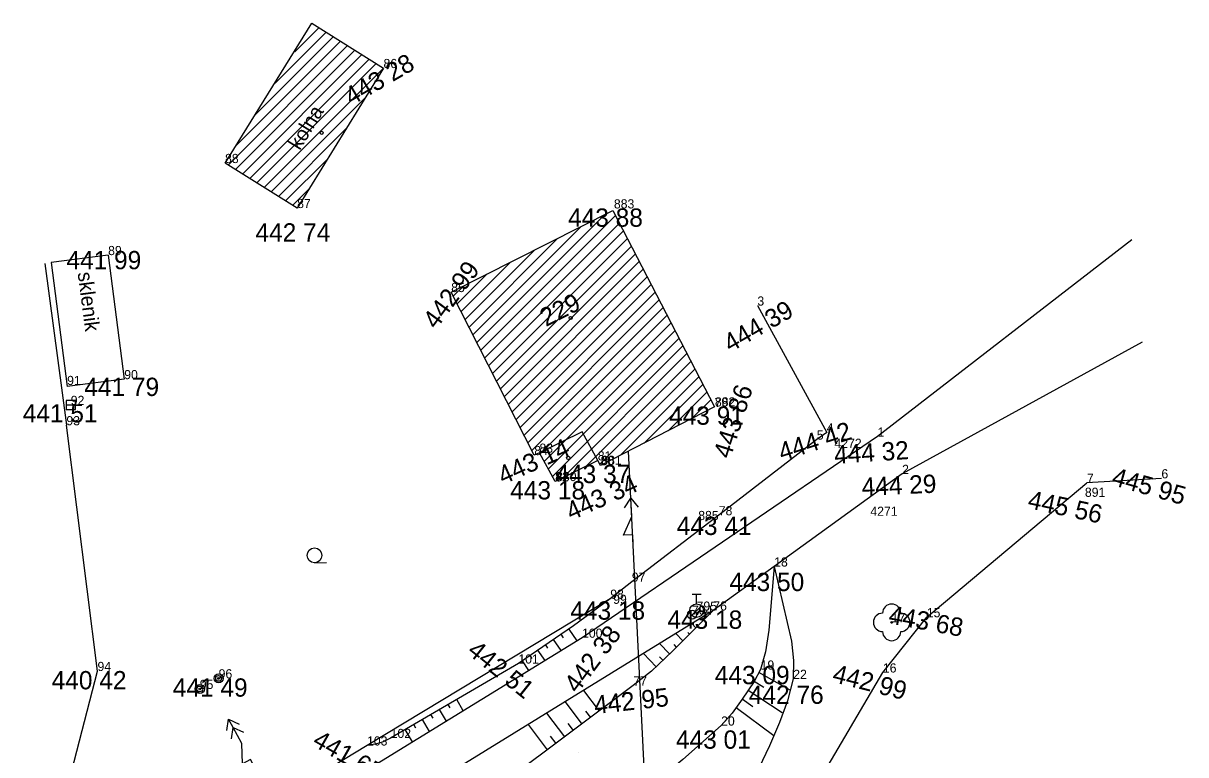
# Model space of a CAD drawing. Extents: x -559180 to -551373, y -1076947 to -1072071.
# Drawn here: x -553903.9 to -553840.3, y -1073755.8 to -1073715.8 of the extents above; entities that cross this region are included whole.
import ezdxf

# ---------------------------------------------------------------- set-up
doc = ezdxf.new("R2010")
doc.units = 0
for name, color, linetype in [('12_PLOTY', 7, 'Continuous'), ('14_BUDOVY', 7, 'Continuous'), ('17_KOMUNIKACE', 7, 'Continuous'), ('18_POLOHOPIS', 7, 'Continuous'), ('1_VODA_ZN', 7, 'Continuous'), ('20_EL_ZN', 7, 'Continuous'), ('26_SRAFY', 7, 'Continuous'), ('27_HRANA_PATA', 7, 'Continuous'), ('28_VODA', 7, 'Continuous'), ('2_VODOVOD', 7, 'Continuous'), ('32', 7, 'Continuous'), ('34_ZELEN', 7, 'Continuous'), ('3_BODY', 7, 'Continuous'), ('40_KANAL_ZN', 7, 'Continuous'), ('45_ZN_KULTURY', 7, 'Continuous'), ('47_ZN_STAV_OBJ$', 7, 'Continuous'), ('52_POPIS_UCELOVY', 7, 'Continuous'), ('54_C_POPISNA', 7, 'Continuous'), ('6_VYSKY', 7, 'Continuous'), ('NNnadzemní', 7, 'Continuous')]:
    doc.layers.add(name, color=color, linetype=linetype)

# ---------------------------------------------------------------- blocks, each defined once
blk = doc.blocks.new('POINT_DISPLAY')
blk.add_line((0, 0), (0, 0))
blk = doc.blocks.new('STL')
at = {"layer": '34_ZELEN'}
blk.add_circle((0, 0), 0.05, dxfattribs=at)
for centre, start, end in [((0, 0.5), 0, 180), ((-0.5, 0), 90, 270), ((0.5, 0), 270, 90), ((0, -0.5), 180, 0)]:
    blk.add_arc(centre, 0.5, start, end, dxfattribs=at)
blk = doc.blocks.new('VP')
at = {"layer": '40_KANAL_ZN'}
blk.add_line((-0.25, 0), (0.25, 0), dxfattribs=at)
blk.add_lwpolyline([(-0.25, -0.25), (0.25, -0.25), (0.25, 0.25), (-0.25, 0.25)], close=True, dxfattribs=at)
blk = doc.blocks.new('SLD')
at = {"layer": '20_EL_ZN'}
for radius in [0.25, 0.158, 0.05]:
    blk.add_circle((0, 0), radius, dxfattribs=at)
blk = doc.blocks.new('SLB')
at = {"layer": '20_EL_ZN'}
for radius in [0.25, 0.158, 0.05]:
    blk.add_circle((0, 0), radius, dxfattribs=at)
blk = doc.blocks.new('BZ')
at = {"layer": '47_ZN_STAV_OBJ$'}
blk.add_circle((0, 0), 0.0875, dxfattribs=at)
blk = doc.blocks.new('ZAHRAD')
at = {"layer": '45_ZN_KULTURY'}
blk.add_line((0, 0), (0.65, 0.003), dxfattribs=at)
blk.add_circle((0, 0.403), 0.403, dxfattribs=at)
blk = doc.blocks.new('SV')
at = {"layer": '1_VODA_ZN'}
blk.add_circle((0, 0), 0.25, dxfattribs=at)
blk = doc.blocks.new('HYP')
at = {"layer": '1_VODA_ZN'}
for p, q in [((-0.25, 0.9), (0.25, 0.9)), ((0, 0.375), (0, 0.9)), ((-0.265, -0.265), (0.265, 0.265))]:
    blk.add_line(p, q, dxfattribs=at)
blk.add_circle((0, 0), 0.375, dxfattribs=at)
blk = doc.blocks.new('ELNN')
at = {"layer": '20_EL_ZN'}
for p, q in [((0, 0), (0.5, 0)), ((0.5, 0), (0.5, 0.5)), ((0.5, 0.5), (1.5, 0)), ((1.5, 0), (2.5, 0))]:
    blk.add_line(p, q, dxfattribs=at)
blk.add_lwpolyline([(2, 0.375), (2.5, 0), (2, -0.375)], dxfattribs=at)
blk = doc.blocks.new('ELVN')
at = {"layer": '20_EL_ZN'}
for p, q in [((0, 0), (0.5, 0)), ((0.5, 0), (0.5, 0.5)), ((0.5, 0.5), (1.5, 0)), ((1.5, 0), (2.5, 0)), ((2.5, 0), (3, 0))]:
    blk.add_line(p, q, dxfattribs=at)
for points in [[(2, 0.375), (2.5, 0), (2, -0.375)], [(2.5, 0.375), (3, 0), (2.5, -0.375)]]:
    blk.add_lwpolyline(points, dxfattribs=at)

msp = doc.modelspace()

# ---------------------------------------------------------------- linework, layer by layer
at = {"layer": '12_PLOTY'}
for p, q in [((-553902.694, -1073728.914), (-553901.51, -1073737.76)), ((-553863.75, -1073731.22), (-553859.96, -1073738.15)), ((-553899.81, -1073751.19), (-553901.51, -1073737.76)), ((-553859.96, -1073738.15), (-553860.5, -1073738.54)), ((-553860.5, -1073738.54), (-553865.86, -1073742.68)), ((-553854.49, -1073748.25), (-553845.74, -1073740.9)), ((-553841.67, -1073740.66), (-553845.74, -1073740.9)), ((-553865.86, -1073742.68), (-553870.61, -1073746.31)), ((-553870.61, -1073746.31), (-553871.79, -1073747.24)), ((-553871.79, -1073747.24), (-553885.08, -1073755.26)), ((-553856.89, -1073751.27), (-553854.49, -1073748.25)), ((-553902.313, -1073760.901), (-553899.81, -1073751.19)), ((-553862.86, -1073761.41), (-553856.89, -1073751.27)), ((-553885.08, -1073755.26), (-553895.77, -1073761.698))]:
    msp.add_line(p, q, dxfattribs=at)
at = {"layer": '14_BUDOVY'}
for p, q in [((-553892.84, -1073723.43), (-553888.1, -1073715.79)), ((-553888.1, -1073715.79), (-553884.18, -1073718.24)), ((-553884.18, -1073718.24), (-553888.9, -1073725.89)), ((-553888.9, -1073725.89), (-553892.84, -1073723.43)), ((-553880.48, -1073730.48), (-553871.64, -1073726.03)), ((-553871.64, -1073726.03), (-553866.09, -1073736.76)), ((-553875.94, -1073739.39), (-553880.48, -1073730.48)), ((-553866.09, -1073736.76), (-553872.32, -1073739.95)), ((-553873.329, -1073738.11), (-553875.66, -1073739.26)), ((-553872.47, -1073739.68), (-553873.329, -1073738.11)), ((-553875.66, -1073739.26), (-553875.94, -1073739.39)), ((-553874.8, -1073740.83), (-553875.66, -1073739.26)), ((-553872.47, -1073739.68), (-553874.8, -1073740.83)), ((-553872.32, -1073739.95), (-553872.47, -1073739.68))]:
    msp.add_line(p, q, dxfattribs=at)
at = {"layer": '17_KOMUNIKACE'}
for p, q in [((-553843.29, -1073727.62), (-553857.18, -1073738.38)), ((-553842.72, -1073733.22), (-553855.84, -1073740.42)), ((-553857.18, -1073738.38), (-553873.33, -1073749.37)), ((-553855.84, -1073740.42), (-553862.83, -1073745.48)), ((-553862.83, -1073745.48), (-553866.16, -1073747.88)), ((-553866.16, -1073747.88), (-553886.39, -1073760.34)), ((-553873.33, -1073749.37), (-553888.17, -1073758.49))]:
    msp.add_line(p, q, dxfattribs=at)
at = {"layer": '18_POLOHOPIS'}
for p, q in [((-553899.23, -1073728.46), (-553902.339, -1073728.863)), ((-553899.23, -1073728.46), (-553898.35, -1073735.24)), ((-553902.339, -1073728.863), (-553901.459, -1073735.643)), ((-553898.35, -1073735.24), (-553901.459, -1073735.643))]:
    msp.add_line(p, q, dxfattribs=at)
at = {"layer": '26_SRAFY'}
for p, q in [((-553873.6, -1073749.536), (-553874.038, -1073748.893)), ((-553868.21, -1073749.143), (-553867.823, -1073749.532)), ((-553867.556, -1073749.085), (-553867.465, -1073749.177)), ((-553867.327, -1073748.599), (-553867.107, -1073748.821)), ((-553875.194, -1073749.936), (-553875.313, -1073749.761)), ((-553874.477, -1073750.075), (-553874.888, -1073749.471)), ((-553874.336, -1073749.369), (-553874.463, -1073749.182)), ((-553869.093, -1073749.686), (-553868.551, -1073750.25)), ((-553868.322, -1073749.746), (-553868.181, -1073749.888)), ((-553876.052, -1073750.503), (-553876.163, -1073750.339)), ((-553875.354, -1073750.614), (-553875.738, -1073750.05)), ((-553869.976, -1073750.23), (-553869.281, -1073750.953)), ((-553869.101, -1073750.409), (-553868.916, -1073750.602)), ((-553876.231, -1073751.153), (-553876.588, -1073750.629)), ((-553861.951, -1073752.226), (-553863.663, -1073751.277)), ((-553873.249, -1073752.246), (-553872.402, -1073753.379)), ((-553862.402, -1073753.477), (-553864.256, -1073752.253)), ((-553863.403, -1073752.085), (-553863.928, -1073751.756)), ((-553879.819, -1073753.358), (-553880.177, -1073752.743)), ((-553874.259, -1073752.868), (-553873.348, -1073754.086)), ((-553863.99, -1073753.145), (-553864.574, -1073752.734)), ((-553881.474, -1073753.76), (-553881.587, -1073753.565)), ((-553880.746, -1073753.928), (-553881.117, -1073753.291)), ((-553880.538, -1073753.205), (-553880.647, -1073753.017)), ((-553875.268, -1073753.49), (-553874.294, -1073754.794)), ((-553873.139, -1073753.38), (-553872.875, -1073753.733)), ((-553862.853, -1073754.729), (-553864.916, -1073753.194)), ((-553882.41, -1073754.314), (-553882.527, -1073754.113)), ((-553881.673, -1073754.497), (-553882.057, -1073753.839)), ((-553876.278, -1073754.112), (-553875.24, -1073755.501)), ((-553874.104, -1073754.062), (-553873.821, -1073754.44)), ((-553882.6, -1073755.067), (-553882.997, -1073754.387)), ((-553875.069, -1073754.743), (-553874.767, -1073755.147))]:
    msp.add_line(p, q, dxfattribs=at)
at = {"layer": '27_HRANA_PATA'}
for p, q in [((-553876.81, -1073750.78), (-553883.79, -1073754.85)), ((-553870.53, -1073751.98), (-553878.45, -1073757.9))]:
    msp.add_line(p, q, dxfattribs=at)
for points in [[(-553862.83, -1073745.48), (-553863.121, -1073748.96), (-553863.302, -1073750.143), (-553863.57, -1073751.11)], [(-553862.83, -1073745.48), (-553861.884, -1073749.551), (-553861.77, -1073750.62), (-553861.79, -1073751.62)], [(-553871.79, -1073747.24), (-553873.789, -1073748.723), (-553876.81, -1073750.78)], [(-553866.16, -1073747.88), (-553868.391, -1073750.097), (-553869.526, -1073751.188), (-553870.53, -1073751.98)], [(-553863.57, -1073751.11), (-553863.928, -1073751.756), (-553864.574, -1073752.734), (-553865.132, -1073753.484), (-553865.73, -1073754.17)], [(-553861.79, -1073751.62), (-553862.111, -1073752.825), (-553862.542, -1073754.007), (-553863.087, -1073755.28), (-553863.67, -1073756.49)], [(-553865.73, -1073754.17), (-553867.824, -1073756.03), (-553869.87, -1073757.71)], [(-553883.79, -1073754.85), (-553884.057, -1073754.988), (-553884.205, -1073755.056), (-553884.368, -1073755.108), (-553884.642, -1073755.181), (-553885.08, -1073755.26)]]:
    msp.add_lwpolyline(points, dxfattribs=at)
at = {"layer": '2_VODOVOD'}
msp.add_line((-553867.32, -1073748.11), (-553867.07, -1073747.89), dxfattribs=at)
at = {"layer": '32'}
for p, q in [((-553889.034, -1073717.361), (-553887.708, -1073716.035)), ((-553892.244, -1073722.48), (-553886.533, -1073716.769)), ((-553891.174, -1073720.773), (-553886.925, -1073716.524)), ((-553890.104, -1073719.067), (-553887.317, -1073716.28)), ((-553892.666, -1073723.538), (-553886.142, -1073717.014)), ((-553892.275, -1073723.783), (-553885.75, -1073717.259)), ((-553891.883, -1073724.028), (-553885.359, -1073717.503)), ((-553891.491, -1073724.272), (-553884.967, -1073717.748)), ((-553891.099, -1073724.517), (-553884.575, -1073717.993)), ((-553890.707, -1073724.761), (-553884.184, -1073718.238)), ((-553890.316, -1073725.006), (-553885.195, -1073719.886)), ((-553889.924, -1073725.251), (-553886.221, -1073721.547)), ((-553889.532, -1073725.495), (-553887.246, -1073723.209)), ((-553889.14, -1073725.74), (-553888.271, -1073724.871)), ((-553879.077, -1073733.234), (-553872.107, -1073726.265)), ((-553878.862, -1073733.656), (-553871.502, -1073726.296)), ((-553879.291, -1073732.813), (-553873.389, -1073726.91)), ((-553878.647, -1073734.078), (-553871.285, -1073726.716)), ((-553879.506, -1073732.391), (-553874.67, -1073727.555)), ((-553878.432, -1073734.499), (-553871.068, -1073727.135)), ((-553878.217, -1073734.921), (-553870.851, -1073727.555)), ((-553879.721, -1073731.97), (-553875.952, -1073728.201)), ((-553878.002, -1073735.342), (-553870.634, -1073727.974)), ((-553879.936, -1073731.548), (-553877.233, -1073728.846)), ((-553877.788, -1073735.764), (-553870.417, -1073728.394)), ((-553877.573, -1073736.185), (-553870.2, -1073728.813)), ((-553877.358, -1073736.607), (-553869.984, -1073729.233)), ((-553880.151, -1073731.126), (-553878.515, -1073729.491)), ((-553877.143, -1073737.029), (-553869.767, -1073729.652)), ((-553876.928, -1073737.45), (-553869.55, -1073730.071)), ((-553880.365, -1073730.705), (-553879.796, -1073730.136)), ((-553876.714, -1073737.872), (-553869.333, -1073730.491)), ((-553876.499, -1073738.293), (-553869.116, -1073730.91)), ((-553876.284, -1073738.715), (-553868.899, -1073731.33)), ((-553876.069, -1073739.137), (-553868.682, -1073731.749)), ((-553875.623, -1073739.327), (-553868.465, -1073732.169)), ((-553875.398, -1073739.738), (-553868.248, -1073732.588)), ((-553875.173, -1073740.149), (-553868.031, -1073733.008)), ((-553874.948, -1073740.561), (-553867.814, -1073733.427)), ((-553874.367, -1073740.616), (-553867.597, -1073733.846)), ((-553873.11, -1073739.996), (-553867.38, -1073734.266)), ((-553872.358, -1073739.881), (-553867.163, -1073734.685)), ((-553871.237, -1073739.395), (-553866.946, -1073735.105)), ((-553869.933, -1073738.728), (-553866.729, -1073735.524)), ((-553868.628, -1073738.06), (-553866.512, -1073735.944)), ((-553867.324, -1073737.392), (-553866.295, -1073736.363))]:
    msp.add_line(p, q, dxfattribs=at)
at = {"layer": 'NNnadzemní'}
msp.add_line((-553869.87, -1073757.71), (-553870.792, -1073739.168), dxfattribs=at)

# ---------------------------------------------------------------- block references
at = {"layer": '1_VODA_ZN'}
for name, p in [('POINT_DISPLAY', (-553884.18, -1073718.24)), ('POINT_DISPLAY', (-553892.84, -1073723.43)), ('POINT_DISPLAY', (-553888.9, -1073725.89)), ('POINT_DISPLAY', (-553871.59, -1073725.91)), ('POINT_DISPLAY', (-553899.23, -1073728.46)), ('POINT_DISPLAY', (-553880.48, -1073730.48)), ('POINT_DISPLAY', (-553863.75, -1073731.22)), ('POINT_DISPLAY', (-553901.47, -1073735.56)), ('POINT_DISPLAY', (-553898.35, -1073735.24)), ('POINT_DISPLAY', (-553901.27, -1073736.65)), ('POINT_DISPLAY', (-553866.09, -1073736.76)), ('POINT_DISPLAY', (-553866.07, -1073736.73)), ('POINT_DISPLAY', (-553901.51, -1073737.76)), ('POINT_DISPLAY', (-553859.96, -1073738.15)), ('POINT_DISPLAY', (-553860.5, -1073738.54)), ('POINT_DISPLAY', (-553859.537, -1073738.995)), ('POINT_DISPLAY', (-553859.537, -1073738.995)), ('POINT_DISPLAY', (-553857.18, -1073738.38)), ('POINT_DISPLAY', (-553875.94, -1073739.39)), ('POINT_DISPLAY', (-553872.47, -1073739.68)), ('POINT_DISPLAY', (-553872.32, -1073739.95)), ('POINT_DISPLAY', (-553872.28, -1073739.92)), ('POINT_DISPLAY', (-553874.8, -1073740.83)), ('POINT_DISPLAY', (-553874.75, -1073740.81)), ('POINT_DISPLAY', (-553855.84, -1073740.42)), ('POINT_DISPLAY', (-553845.74, -1073740.9)), ('POINT_DISPLAY', (-553841.67, -1073740.66)), ('POINT_DISPLAY', (-553845.85, -1073741.67)), ('POINT_DISPLAY', (-553865.86, -1073742.68)), ('POINT_DISPLAY', (-553857.575, -1073742.708)), ('POINT_DISPLAY', (-553857.575, -1073742.708)), ('POINT_DISPLAY', (-553866.98, -1073742.94)), ('POINT_DISPLAY', (-553862.83, -1073745.48)), ('POINT_DISPLAY', (-553870.61, -1073746.31)), ('POINT_DISPLAY', (-553871.79, -1073747.24)), ('HYP', (-553867.07, -1073747.89)), ('SV', (-553867.32, -1073748.11)), ('POINT_DISPLAY', (-553867.07, -1073747.89)), ('POINT_DISPLAY', (-553866.16, -1073747.88)), ('POINT_DISPLAY', (-553867.32, -1073748.11)), ('POINT_DISPLAY', (-553856.41, -1073748.53)), ('POINT_DISPLAY', (-553854.49, -1073748.25)), ('POINT_DISPLAY', (-553873.33, -1073749.37)), ('POINT_DISPLAY', (-553876.81, -1073750.78)), ('POINT_DISPLAY', (-553899.81, -1073751.19)), ('POINT_DISPLAY', (-553893.19, -1073751.59)), ('POINT_DISPLAY', (-553863.57, -1073751.11)), ('POINT_DISPLAY', (-553861.79, -1073751.62)), ('POINT_DISPLAY', (-553856.89, -1073751.27)), ('POINT_DISPLAY', (-553894.22, -1073752.17)), ('POINT_DISPLAY', (-553870.53, -1073751.98)), ('POINT_DISPLAY', (-553865.73, -1073754.17)), ('POINT_DISPLAY', (-553883.79, -1073754.85)), ('POINT_DISPLAY', (-553885.08, -1073755.26)), ('POINT_DISPLAY', (-553873.534, -1073755.638))]:
    msp.add_blockref(name, p, dxfattribs=at)
at = {"layer": '20_EL_ZN'}
for name, p, xscale, yscale, rotation in [('ELNN', (-553870.539, -1073744.247), 0.9999999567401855, 0.9999999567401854, 92.84664341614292), ('ELVN', (-553891.207, -1073756.462), 0.9999989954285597, 0.9999989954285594, 118.60273017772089)]:
    msp.add_blockref(name, p, dxfattribs=dict(at, xscale=xscale, yscale=yscale, rotation=rotation))
for name, p in [('SLB', (-553893.19, -1073751.59)), ('SLD', (-553894.22, -1073752.17))]:
    msp.add_blockref(name, p, dxfattribs=at)
at = {"layer": '28_VODA'}
for p in [(-553859.537, -1073738.995), (-553857.575, -1073742.708)]:
    msp.add_blockref('POINT_DISPLAY', p, dxfattribs=at)
at = {"layer": '32'}
msp.add_blockref('POINT_DISPLAY', (-553888.1, -1073715.79), dxfattribs=at)
at = {"layer": '34_ZELEN'}
msp.add_blockref('STL', (-553856.41, -1073748.53), dxfattribs=at)
at = {"layer": '40_KANAL_ZN'}
msp.add_blockref('VP', (-553901.27, -1073736.65), dxfattribs=at)
at = {"layer": '45_ZN_KULTURY'}
msp.add_blockref('ZAHRAD', (-553887.951, -1073745.27), dxfattribs=at)
at = {"layer": '47_ZN_STAV_OBJ$'}
for p in [(-553887.558, -1073721.78), (-553873.954, -1073731.894), (-553874.084, -1073739.542)]:
    msp.add_blockref('BZ', p, dxfattribs=at)

# ---------------------------------------------------------------- texts
at = {"layer": '3_BODY'}
for s, p in [('86', (-553884.18, -1073718.24)), ('88', (-553892.84, -1073723.43)), ('87', (-553888.9, -1073725.89)), ('883', (-553871.59, -1073725.91)), ('89', (-553899.23, -1073728.46)), ('85', (-553880.48, -1073730.48)), ('3', (-553863.75, -1073731.22)), ('91', (-553901.47, -1073735.56)), ('90', (-553898.35, -1073735.24)), ('92', (-553901.27, -1073736.65)), ('79', (-553866.09, -1073736.76)), ('882', (-553866.07, -1073736.73)), ('93', (-553901.51, -1073737.76)), ('4', (-553859.96, -1073738.15)), ('5', (-553860.5, -1073738.54)), ('1', (-553857.18, -1073738.38)), ('84', (-553875.94, -1073739.39)), ('83', (-553875.66, -1073739.26)), ('4272', (-553859.537, -1073738.995)), ('81', (-553872.47, -1073739.68)), ('80', (-553872.32, -1073739.95)), ('881', (-553872.28, -1073739.92)), ('2', (-553855.84, -1073740.42)), ('6', (-553841.67, -1073740.66)), ('82', (-553874.8, -1073740.83)), ('880', (-553874.75, -1073740.81)), ('7', (-553845.74, -1073740.9)), ('891', (-553845.85, -1073741.67)), ('78', (-553865.86, -1073742.68)), ('885', (-553866.98, -1073742.94)), ('4271', (-553857.575, -1073742.708)), ('18', (-553862.83, -1073745.48)), ('97', (-553870.61, -1073746.31)), ('98', (-553871.79, -1073747.24)), ('99', (-553871.63, -1073747.52)), ('794', (-553867.32, -1073748.11)), ('795', (-553867.07, -1073747.89)), ('76', (-553866.16, -1073747.88)), ('15', (-553854.49, -1073748.25)), ('17', (-553856.41, -1073748.53)), ('100', (-553873.33, -1073749.37)), ('101', (-553876.81, -1073750.78)), ('94', (-553899.81, -1073751.19)), ('96', (-553893.19, -1073751.59)), ('19', (-553863.57, -1073751.11)), ('16', (-553856.89, -1073751.27)), ('95', (-553894.22, -1073752.17)), ('77', (-553870.53, -1073751.98)), ('22', (-553861.79, -1073751.62)), ('20', (-553865.73, -1073754.17)), ('103', (-553885.08, -1073755.26)), ('102', (-553883.79, -1073754.85))]:
    msp.add_text(s, height=0.5, dxfattribs=at).set_placement(p)
at = {"layer": '52_POPIS_UCELOVY'}
for s, rotation, p in [('kolna', 58.32569, (-553888.76, -1073722.773)), ('sklenik', 277.39528, (-553900.896, -1073729.425))]:
    msp.add_text(s, height=0.8, rotation=rotation, dxfattribs=at).set_placement(p)
at = {"layer": '54_C_POPISNA'}
msp.add_text('229', height=1, rotation=27.11419, dxfattribs=at).set_placement((-553875.304, -1073732.396))
at = {"layer": '6_VYSKY'}
for s, rotation, p in [('443 28', 30.10954, (-553885.933, -1073720.313)), ('442 99', 53.63254, (-553881.301, -1073732.56)), ('444 39', 30, (-553865.229, -1073733.796)), ('443 86', 72.30175, (-553865.227, -1073739.636)), ('444 42', 17.61758, (-553862.408, -1073739.728)), ('443 14', 24.07309, (-553877.647, -1073741.019)), ('444 32', 3.74179, (-553859.525, -1073739.87)), ('445 95', 344.18577, (-553844.442, -1073741.007)), ('443 34', 23.97814, (-553873.928, -1073742.978)), ('444 29', 2.53089, (-553858.031, -1073741.622)), ('445 56', 347.98791, (-553849.024, -1073742.282)), ('443 68', 349.56029, (-553856.624, -1073748.578)), ('442 38', 53.23786, (-553873.589, -1073752.459)), ('442 51', 321.3179, (-553879.663, -1073750.21)), ('442 99', 345.71179, (-553859.702, -1073751.772)), ('442 95', 6.33093, (-553872.616, -1073753.546)), ('441 65', 330.21138, (-553888.125, -1073755.229))]:
    msp.add_text(s, height=1, rotation=rotation, dxfattribs=at).set_placement(p)
for s, p in [('443 88', (-553874.095, -1073726.91)), ('442 74', (-553891.178, -1073727.72)), ('441 99', (-553901.508, -1073729.233)), ('441 79', (-553900.532, -1073736.159)), ('441 51', (-553903.898, -1073737.606)), ('443 91', (-553868.575, -1073737.73)), ('443 37', (-553874.785, -1073740.92)), ('443 18', (-553877.255, -1073741.81)), ('443 41', (-553868.157, -1073743.755)), ('443 50', (-553865.278, -1073746.82)), ('443 18', (-553873.973, -1073748.383)), ('443 18', (-553868.665, -1073748.88)), ('443 09', (-553866.075, -1073751.908)), ('440 42', (-553902.315, -1073752.19)), ('441 49', (-553895.695, -1073752.59)), ('442 76', (-553864.214, -1073752.983)), ('443 01', (-553868.198, -1073755.434))]:
    msp.add_text(s, height=1, dxfattribs=at).set_placement(p)

doc.saveas('drawing.dxf')
